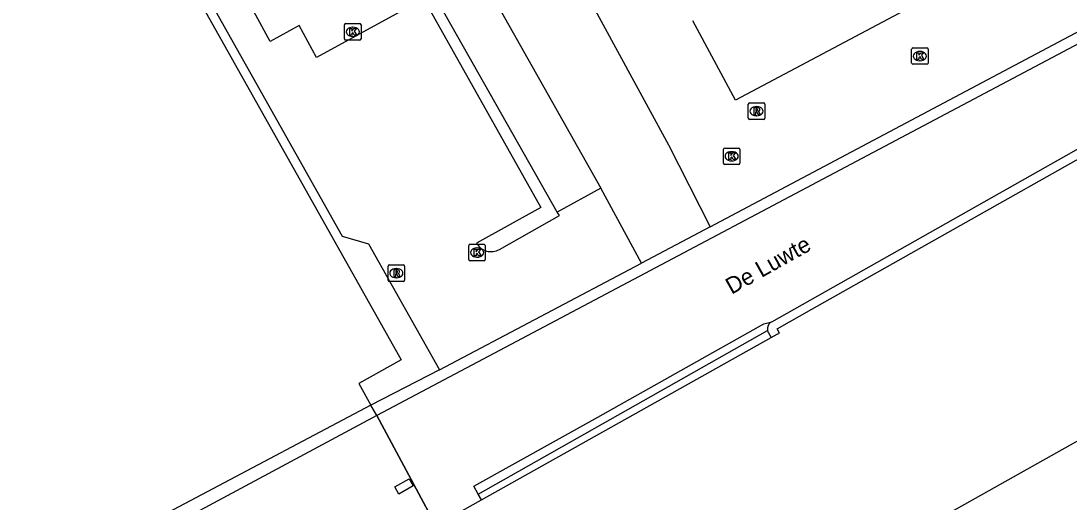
# Model space of a CAD drawing. Extents: x 161087 to 161922, y 382574 to 383873.
# Drawn here: x 161585.6 to 161649.3, y 383316 to 383345.2 of the extents above; entities that cross this region are included whole.
import ezdxf

# ---------------------------------------------------------------- set-up
doc = ezdxf.new("R2010")
doc.units = 0
for name, color, linetype in [('IMGEO_Kolk', 7, 'Continuous'), ('IMGEO_Lijnafwatering', 7, 'Continuous'), ('IMGEO_Muur', 7, 'Continuous'), ('IMGEO_Openbare_ruimte_label', 7, 'Continuous'), ('IMGEO_Pand', 7, 'Continuous'), ('IMGEO_Pand_overbouw', 7, 'Continuous'), ('IMGEO_Pand_vergunning_verleend', 7, 'Continuous'), ('IMGEO_Parkeervlak_open', 7, 'Continuous'), ('IMGEO_Rijbaan_lokaal_gesloten', 7, 'Continuous'), ('IMGEO_Rijbaan_lokaal_open', 7, 'Continuous'), ('IMGEO_Rioolput', 7, 'Continuous'), ('IMGEO_Voetpad_open', 7, 'Continuous')]:
    doc.layers.add(name, color=color, linetype=linetype)

msp = doc.modelspace()

# ---------------------------------------------------------------- linework, layer by layer
at = {"layer": 'IMGEO_Kolk'}
for p, q in [((161605.3, 383344.105), (161605.3, 383344.957)), ((161605.375, 383345.031), (161606.227, 383345.031)), ((161605.788, 383344.811), (161605.813, 383344.811)), ((161606.301, 383344.957), (161606.301, 383344.105)), ((161606.227, 383344.031), (161605.375, 383344.031)), ((161605.811, 383344.251), (161605.786, 383344.251)), ((161639.751, 383342.633), (161639.751, 383343.485)), ((161639.826, 383343.559), (161640.678, 383343.559)), ((161640.239, 383343.339), (161640.264, 383343.339)), ((161640.752, 383343.485), (161640.752, 383342.633)), ((161640.678, 383342.559), (161639.826, 383342.559)), ((161640.262, 383342.779), (161640.237, 383342.779)), ((161628.392, 383337.471), (161629.244, 383337.471)), ((161628.317, 383336.545), (161628.317, 383337.397)), ((161628.805, 383337.251), (161628.83, 383337.251)), ((161629.318, 383337.397), (161629.318, 383336.545)), ((161629.244, 383336.471), (161628.392, 383336.471)), ((161628.828, 383336.691), (161628.803, 383336.691)), ((161612.852, 383330.697), (161612.852, 383331.549)), ((161612.927, 383331.623), (161613.779, 383331.623)), ((161613.34, 383331.403), (161613.365, 383331.403)), ((161613.853, 383331.549), (161613.853, 383330.697)), ((161613.779, 383330.623), (161612.927, 383330.623)), ((161613.363, 383330.843), (161613.338, 383330.843))]:
    msp.add_line(p, q, dxfattribs=at)
for points in [[(161605.3, 383344.105), (161605.3, 383344.957)], [(161605.375, 383345.031), (161606.227, 383345.031)], [(161605.621, 383344.731), (161605.744, 383344.731), (161605.744, 383344.58), (161605.874, 383344.731), (161606.038, 383344.731), (161605.892, 383344.58), (161606.045, 383344.331), (161605.893, 383344.331), (161605.808, 383344.495), (161605.744, 383344.428), (161605.744, 383344.331), (161605.621, 383344.331), (161605.621, 383344.731)], [(161606.301, 383344.957), (161606.301, 383344.105)], [(161606.227, 383344.031), (161605.375, 383344.031)], [(161639.751, 383342.633), (161639.751, 383343.485)], [(161639.826, 383343.559), (161640.678, 383343.559)], [(161640.072, 383343.259), (161640.195, 383343.259), (161640.195, 383343.108), (161640.325, 383343.259), (161640.489, 383343.259), (161640.343, 383343.108), (161640.496, 383342.859), (161640.344, 383342.859), (161640.259, 383343.023), (161640.195, 383342.956), (161640.195, 383342.859), (161640.072, 383342.859), (161640.072, 383343.259)], [(161640.752, 383343.485), (161640.752, 383342.633)], [(161640.678, 383342.559), (161639.826, 383342.559)], [(161628.392, 383337.471), (161629.244, 383337.471)], [(161628.317, 383336.545), (161628.317, 383337.397)], [(161628.638, 383337.171), (161628.761, 383337.171), (161628.761, 383337.02), (161628.891, 383337.171), (161629.055, 383337.171), (161628.909, 383337.02), (161629.062, 383336.771), (161628.91, 383336.771), (161628.825, 383336.935), (161628.761, 383336.868), (161628.761, 383336.771), (161628.638, 383336.771), (161628.638, 383337.171)], [(161629.318, 383337.397), (161629.318, 383336.545)], [(161629.244, 383336.471), (161628.392, 383336.471)], [(161612.852, 383330.697), (161612.852, 383331.549)], [(161612.927, 383331.623), (161613.779, 383331.623)], [(161613.173, 383331.323), (161613.296, 383331.323), (161613.296, 383331.172), (161613.426, 383331.323), (161613.59, 383331.323), (161613.444, 383331.172), (161613.597, 383330.923), (161613.445, 383330.923), (161613.36, 383331.087), (161613.296, 383331.02), (161613.296, 383330.923), (161613.173, 383330.923), (161613.173, 383331.323)], [(161613.853, 383331.549), (161613.853, 383330.697)], [(161613.779, 383330.623), (161612.927, 383330.623)]]:
    msp.add_lwpolyline(points, dxfattribs=at)
for centre, start, end in [((161605.377, 383344.955), 91.55205, 178.44795), ((161605.377, 383344.955), 91.55205, 178.44795), ((161606.225, 383344.955), 1.55205, 88.44795), ((161606.225, 383344.955), 1.55205, 88.44795), ((161605.377, 383344.107), 181.55205, 268.44795), ((161605.377, 383344.107), 181.55205, 268.44795), ((161606.225, 383344.107), 271.55205, 358.44795), ((161606.225, 383344.107), 271.55205, 358.44795), ((161639.828, 383343.483), 91.55205, 178.44795), ((161639.828, 383343.483), 91.55205, 178.44795), ((161640.676, 383343.483), 1.55205, 88.44795), ((161640.676, 383343.483), 1.55205, 88.44795), ((161639.828, 383342.635), 181.55205, 268.44795), ((161639.828, 383342.635), 181.55205, 268.44795), ((161640.676, 383342.635), 271.55205, 358.44795), ((161640.676, 383342.635), 271.55205, 358.44795), ((161628.394, 383337.395), 91.55205, 178.44795), ((161628.394, 383337.395), 91.55205, 178.44795), ((161629.242, 383337.395), 1.55205, 88.44795), ((161629.242, 383337.395), 1.55205, 88.44795), ((161628.394, 383336.547), 181.55205, 268.44795), ((161628.394, 383336.547), 181.55205, 268.44795), ((161629.242, 383336.547), 271.55205, 358.44795), ((161629.242, 383336.547), 271.55205, 358.44795), ((161612.929, 383331.547), 91.55205, 178.44795), ((161612.929, 383331.547), 91.55205, 178.44795), ((161613.777, 383331.547), 1.55205, 88.44795), ((161613.777, 383331.547), 1.55205, 88.44795), ((161612.929, 383330.699), 181.55205, 268.44795), ((161612.929, 383330.699), 181.55205, 268.44795), ((161613.777, 383330.699), 271.55205, 358.44795), ((161613.777, 383330.699), 271.55205, 358.44795)]:
    msp.add_arc(centre, 0.0765, start, end, dxfattribs=at)
for centre, major_axis, ratio, start_param, end_param in [((161605.787, 383344.531), (-0.387, 0.002), 0.722429, 4.712389, 7.853982), ((161605.812, 383344.531), (-0.39, 0.002), 0.717154, 1.570796, 4.712389), ((161640.238, 383343.059), (-0.387, 0.002), 0.722429, 4.712389, 7.853982), ((161640.263, 383343.059), (-0.39, 0.002), 0.717154, 1.570796, 4.712389), ((161628.804, 383336.971), (-0.387, 0.002), 0.722429, 4.712389, 7.853982), ((161628.829, 383336.971), (-0.39, 0.002), 0.717154, 1.570796, 4.712389), ((161613.339, 383331.123), (-0.387, 0.002), 0.722429, 4.712389, 7.853982), ((161613.364, 383331.123), (-0.39, 0.002), 0.717154, 1.570796, 4.712389)]:
    msp.add_ellipse(centre, major_axis=major_axis, ratio=ratio, start_param=start_param, end_param=end_param, dxfattribs=at)
at = {"layer": 'IMGEO_Lijnafwatering'}
msp.add_lwpolyline([(161613.42, 383316.455), (161630.993, 383326.394)], dxfattribs=at)
at = {"layer": 'IMGEO_Muur'}
for points in [[(161627.513, 383332.694), (161649.98, 383344.604)], [(161650.286, 383344.031), (161607.26, 383321.217)], [(161631.248, 383326.918), (161653.798, 383339.657)], [(161627.513, 383332.694), (161623.348, 383330.486)], [(161611.068, 383323.995), (161623.348, 383330.486)], [(161631.048, 383326.243), (161631.225, 383325.964)], [(161611.068, 383323.995), (161606.903, 383321.859)], [(161607.26, 383321.217), (161586.06, 383309.852), (161585.645, 383310.598)]]:
    msp.add_lwpolyline(points, dxfattribs=at)
for centre, radius, start, end in [((161631.474, 383326.484), 0.49, 117.53702, 190.56405), ((161631.521, 383326.501), 0.539, 191.43917, 208.58797)]:
    msp.add_arc(centre, radius, start, end, dxfattribs=at)
at = {"layer": 'IMGEO_Pand'}
for points in [[(161586.575, 383362.022), (161588.207, 383359.07), (161593.49, 383349.647), (161594.382, 383350.176), (161596.032, 383347.235), (161608.734, 383324.609), (161606.168, 383323.169), (161606.903, 383321.859)], [(161683.844, 383345.18), (161685.005, 383330.223), (161681.134, 383329.909), (161681.33, 383327.59), (161686.434, 383327.964), (161686.813, 383322.681), (161674.96, 383321.748), (161674.355, 383329.435), (161666.003, 383328.765), (161640.986, 383314.71), (161650.887, 383297.086), (161654.421, 383299.071), (161664.476, 383281.173), (161656.246, 383276.55), (161654.854, 383279.029), (161638.859, 383270.042)], [(161631.225, 383325.964), (161631.59, 383326.168), (161631.713, 383326.234), (161631.581, 383326.48), (161633.692, 383327.675), (161649.419, 383336.55), (161654.077, 383339.162)], [(161613.62, 383316.099), (161631.225, 383325.964)], [(161606.903, 383321.859), (161585.645, 383310.598)], [(161609.217, 383317.38), (161609.468, 383316.947), (161608.593, 383316.452), (161608.347, 383316.887), (161609.217, 383317.38)], [(161610.846, 383314.544), (161612.425, 383315.429), (161613.62, 383316.099)]]:
    msp.add_lwpolyline(points, dxfattribs=at)
at = {"layer": 'IMGEO_Pand_overbouw'}
msp.add_lwpolyline([(161607.26, 383321.217), (161606.903, 383321.859), (161585.645, 383310.598), (161588.401, 383305.649), (161589.144, 383306.085), (161589.297, 383305.818), (161597.813, 383310.646), (161600.628, 383312.222), (161600.499, 383312.448), (161602.428, 383313.547), (161602.557, 383313.321), (161604.807, 383314.604), (161606.103, 383312.292), (161606.67, 383312.61), (161606.851, 383312.287), (161607.153, 383312.464), (161607.573, 383312.708), (161610.846, 383314.544)], close=True, dxfattribs=at)
at = {"layer": 'IMGEO_Pand_vergunning_verleend'}
msp.add_lwpolyline([(161596.813, 383355.448), (161593.467, 383361.597), (161598.737, 383364.465), (161608.871, 383345.844), (161603.6, 383342.976), (161602.549, 383344.908), (161600.792, 383343.952), (161595.056, 383354.493), (161596.813, 383355.448)], dxfattribs=at)
at = {"layer": 'IMGEO_Parkeervlak_open'}
for points in [[(161597.73, 383368.584), (161617.231, 383333.859), (161613.317, 383331.701)], [(161587.896, 383362.798), (161605.153, 383332.127), (161606.758, 383331.661), (161611.068, 383323.995)], [(161623.348, 383330.486), (161620.864, 383335.031)], [(161614.71, 383331.318), (161618.349, 383333.382), (161618.213, 383333.583)]]:
    msp.add_lwpolyline(points, dxfattribs=at)
msp.add_arc((161614.199, 383332.182), 1.004, 208.63804, 300.6152, dxfattribs=at)
at = {"layer": 'IMGEO_Rijbaan_lokaal_gesloten'}
for points in [[(161613.62, 383316.099), (161613.42, 383316.455), (161613.155, 383316.927), (161620.68, 383321.127), (161630.764, 383326.786), (161631.248, 383326.918)], [(161607.26, 383321.217), (161610.846, 383314.544)]]:
    msp.add_lwpolyline(points, dxfattribs=at)
at = {"layer": 'IMGEO_Rijbaan_lokaal_open'}
for points in [[(161605.642, 383373.201), (161624.983, 383337.658), (161627.513, 383332.694)], [(161646.947, 383352.886), (161648.2, 383350.571), (161629.043, 383340.389), (161626.462, 383345.203)]]:
    msp.add_lwpolyline(points, dxfattribs=at)
at = {"layer": 'IMGEO_Rioolput'}
for p, q in [((161629.829, 383339.284), (161629.829, 383340.136)), ((161629.904, 383340.21), (161630.756, 383340.21)), ((161630.317, 383339.99), (161630.342, 383339.99)), ((161630.83, 383340.136), (161630.83, 383339.284)), ((161630.34, 383339.43), (161630.315, 383339.43)), ((161630.756, 383339.21), (161629.904, 383339.21)), ((161607.949, 383329.446), (161607.949, 383330.298)), ((161608.024, 383330.372), (161608.876, 383330.372)), ((161608.437, 383330.152), (161608.462, 383330.152)), ((161608.95, 383330.298), (161608.95, 383329.446)), ((161608.876, 383329.372), (161608.024, 383329.372)), ((161608.46, 383329.592), (161608.435, 383329.592))]:
    msp.add_line(p, q, dxfattribs=at)
for points in [[(161629.829, 383339.284), (161629.829, 383340.136)], [(161629.904, 383340.21), (161630.756, 383340.21)], [(161630.83, 383340.136), (161630.83, 383339.284)], [(161630.418, 383339.908), (161630.166, 383339.91), (161630.166, 383339.51)], [(161630.166, 383339.51), (161630.29, 383339.51), (161630.29, 383339.672), (161630.301, 383339.672)], [(161630.344, 383339.829), (161630.29, 383339.829), (161630.29, 383339.748)], [(161630.29, 383339.748), (161630.342, 383339.748)], [(161630.348, 383339.643), (161630.419, 383339.51), (161630.559, 383339.51), (161630.494, 383339.636)], [(161630.756, 383339.21), (161629.904, 383339.21)], [(161607.949, 383329.446), (161607.949, 383330.298)], [(161608.024, 383330.372), (161608.876, 383330.372)], [(161608.538, 383330.07), (161608.286, 383330.072), (161608.286, 383329.672)], [(161608.286, 383329.672), (161608.41, 383329.672), (161608.41, 383329.834), (161608.421, 383329.834)], [(161608.464, 383329.991), (161608.41, 383329.991), (161608.41, 383329.91)], [(161608.41, 383329.91), (161608.462, 383329.91)], [(161608.468, 383329.805), (161608.539, 383329.672), (161608.679, 383329.672), (161608.614, 383329.798)], [(161608.95, 383330.298), (161608.95, 383329.446)], [(161608.876, 383329.372), (161608.024, 383329.372)]]:
    msp.add_lwpolyline(points, dxfattribs=at)
for centre, radius, start, end in [((161629.906, 383340.134), 0.0765, 91.55205, 178.44795), ((161629.906, 383340.134), 0.0765, 91.55205, 178.44795), ((161630.754, 383340.134), 0.0765, 1.55205, 88.44795), ((161630.754, 383340.134), 0.0765, 1.55205, 88.44795), ((161630.3, 383339.619), 0.0533, 26.02933, 88.69889), ((161630.326, 383339.937), 0.19, 274.7715, 282.96867), ((161630.35, 383339.733), 0.0964, 77.00612, 93.18647), ((161630.364, 383339.79), 0.0378, 276.66336, 79.67722), ((161630.417, 383339.798), 0.109, 350.36119, 89.41601), ((161630.415, 383339.798), 0.112, 277.58423, 350.98172), ((161630.399, 383339.583), 0.108, 29.51342, 73.79051), ((161629.906, 383339.286), 0.0765, 181.55205, 268.44795), ((161629.906, 383339.286), 0.0765, 181.55205, 268.44795), ((161630.754, 383339.286), 0.0765, 271.55205, 358.44795), ((161630.754, 383339.286), 0.0765, 271.55205, 358.44795), ((161608.026, 383330.296), 0.0765, 91.55205, 178.44795), ((161608.026, 383330.296), 0.0765, 91.55205, 178.44795), ((161608.42, 383329.781), 0.0533, 26.02933, 88.69889), ((161608.446, 383330.099), 0.19, 274.7715, 282.96867), ((161608.47, 383329.895), 0.0964, 77.00612, 93.18647), ((161608.484, 383329.952), 0.0378, 276.66336, 79.67722), ((161608.537, 383329.96), 0.109, 350.36119, 89.41601), ((161608.535, 383329.96), 0.112, 277.58423, 350.98172), ((161608.519, 383329.745), 0.108, 29.51342, 73.79051), ((161608.874, 383330.296), 0.0765, 1.55205, 88.44795), ((161608.874, 383330.296), 0.0765, 1.55205, 88.44795), ((161608.026, 383329.448), 0.0765, 181.55205, 268.44795), ((161608.026, 383329.448), 0.0765, 181.55205, 268.44795), ((161608.874, 383329.448), 0.0765, 271.55205, 358.44795), ((161608.874, 383329.448), 0.0765, 271.55205, 358.44795)]:
    msp.add_arc(centre, radius, start, end, dxfattribs=at)
for centre, major_axis, ratio, start_param, end_param in [((161630.316, 383339.71), (-0.387, 0.002), 0.722429, 4.712389, 7.853982), ((161630.341, 383339.71), (-0.39, 0.002), 0.717154, 1.570796, 4.712389), ((161608.436, 383329.872), (-0.387, 0.002), 0.722429, 4.712389, 7.853982), ((161608.461, 383329.872), (-0.39, 0.002), 0.717154, 1.570796, 4.712389)]:
    msp.add_ellipse(centre, major_axis=major_axis, ratio=ratio, start_param=start_param, end_param=end_param, dxfattribs=at)
at = {"layer": 'IMGEO_Voetpad_open'}
for points in [[(161600.899, 383370.422), (161620.864, 383335.031)], [(161618.213, 383333.583), (161598.226, 383368.872)], [(161620.864, 383335.031), (161618.213, 383333.583)]]:
    msp.add_lwpolyline(points, dxfattribs=at)

# ---------------------------------------------------------------- texts
at = {"layer": 'IMGEO_Openbare_ruimte_label'}
msp.add_text('De Luwte', height=1, rotation=29.28283, dxfattribs=at).set_placement((161628.808, 383328.556))

doc.saveas('drawing.dxf')
